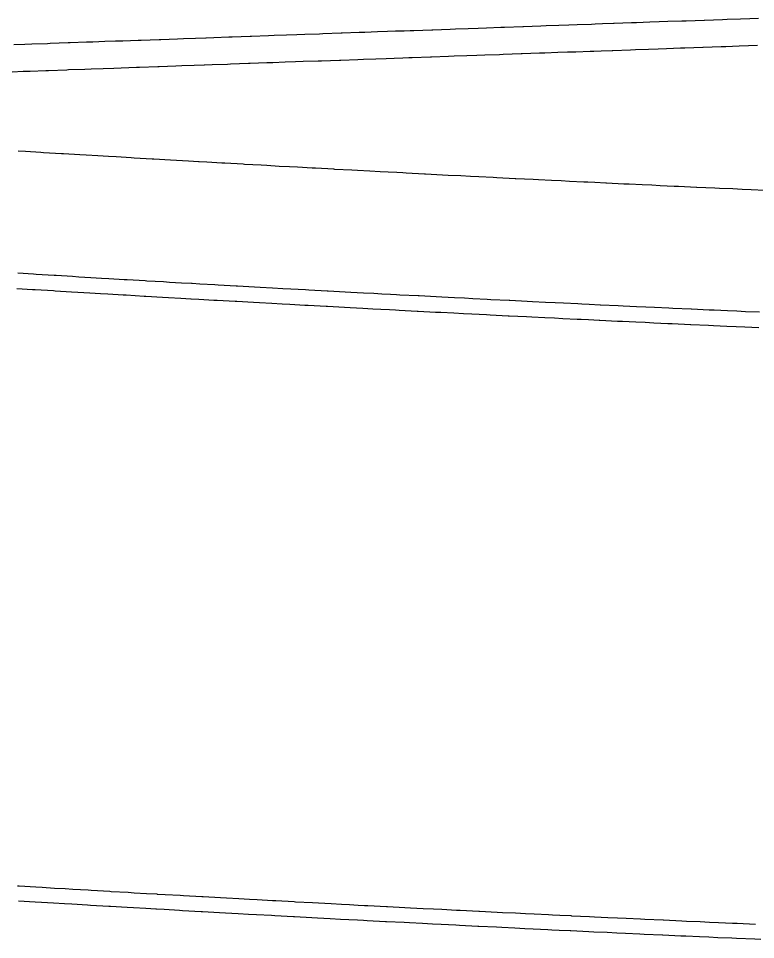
# Model space of a CAD drawing. Extents: x 2145147 to 2158018, y 137519 to 148068.
# Drawn here: x 2153965.4 to 2153997.61, y 143013.04 to 143053.29 of the extents above; entities that cross this region are included whole.
import ezdxf

# ---------------------------------------------------------------- set-up
doc = ezdxf.new("R2010")
doc.units = 0
doc.layers.add('PR_Phasing_Pavement_1', color=7, linetype='Continuous')

msp = doc.modelspace()

# ---------------------------------------------------------------- linework, layer by layer
at = {"layer": 'PR_Phasing_Pavement_1'}
for p, q in [((2153965.363, 143015.393), (2153965.441, 143015.388)), ((2153965.441, 143015.388), (2153966.169, 143015.345)), ((2153966.169, 143015.345), (2153966.446, 143015.328)), ((2153966.446, 143015.328), (2153966.975, 143015.296)), ((2153966.975, 143015.296), (2153967.451, 143015.268)), ((2153967.451, 143015.268), (2153967.781, 143015.249)), ((2153967.781, 143015.249), (2153968.457, 143015.209)), ((2153968.457, 143015.209), (2153968.586, 143015.201)), ((2153968.586, 143015.201), (2153969.392, 143015.154)), ((2153969.392, 143015.154), (2153969.462, 143015.15)), ((2153969.462, 143015.15), (2153970.198, 143015.108)), ((2153970.198, 143015.108), (2153970.467, 143015.092)), ((2153970.467, 143015.092), (2153971.004, 143015.061)), ((2153971.004, 143015.061), (2153971.45, 143015.036)), ((2153971.45, 143015.036), (2153971.472, 143015.034)), ((2153971.472, 143015.034), (2153971.81, 143015.015)), ((2153971.81, 143015.015), (2153972.477, 143014.977)), ((2153972.477, 143014.977), (2153972.616, 143014.969)), ((2153972.616, 143014.969), (2153973.422, 143014.924)), ((2153973.422, 143014.924), (2153973.482, 143014.921)), ((2153973.482, 143014.921), (2153974.228, 143014.879)), ((2153974.228, 143014.879), (2153974.488, 143014.865)), ((2153974.488, 143014.865), (2153975.034, 143014.834)), ((2153975.034, 143014.834), (2153975.493, 143014.809)), ((2153975.493, 143014.809), (2153975.84, 143014.79)), ((2153975.84, 143014.79), (2153976.498, 143014.754)), ((2153976.498, 143014.754), (2153976.646, 143014.746)), ((2153976.646, 143014.746), (2153977.452, 143014.702)), ((2153977.452, 143014.702), (2153977.504, 143014.699)), ((2153977.504, 143014.699), (2153978.258, 143014.659)), ((2153978.258, 143014.659), (2153978.509, 143014.645)), ((2153978.509, 143014.645), (2153979.064, 143014.616)), ((2153979.064, 143014.616), (2153979.514, 143014.592)), ((2153979.514, 143014.592), (2153979.87, 143014.573)), ((2153979.87, 143014.573), (2153980.254, 143014.553)), ((2153980.254, 143014.553), (2153980.52, 143014.539)), ((2153980.52, 143014.539), (2153980.676, 143014.531)), ((2153980.676, 143014.531), (2153981.483, 143014.489)), ((2153981.483, 143014.489), (2153981.525, 143014.487)), ((2153981.525, 143014.487), (2153982.289, 143014.447)), ((2153982.289, 143014.447), (2153982.531, 143014.435)), ((2153982.531, 143014.435), (2153983.095, 143014.406)), ((2153983.095, 143014.406), (2153983.536, 143014.384)), ((2153983.536, 143014.384), (2153983.901, 143014.365)), ((2153983.901, 143014.365), (2153984.542, 143014.333)), ((2153984.542, 143014.333), (2153984.707, 143014.324)), ((2153984.707, 143014.324), (2153985.514, 143014.284)), ((2153985.514, 143014.284), (2153985.547, 143014.282)), ((2153985.547, 143014.282), (2153986.32, 143014.244)), ((2153986.32, 143014.244), (2153986.553, 143014.233)), ((2153986.553, 143014.233), (2153987.126, 143014.205)), ((2153987.126, 143014.205), (2153987.559, 143014.183)), ((2153987.559, 143014.183), (2153987.933, 143014.165)), ((2153987.933, 143014.165), (2153988.564, 143014.135)), ((2153988.564, 143014.135), (2153988.739, 143014.126)), ((2153988.739, 143014.126), (2153989.061, 143014.111)), ((2153989.061, 143014.111), (2153989.545, 143014.088)), ((2153989.545, 143014.088), (2153989.57, 143014.087)), ((2153989.57, 143014.087), (2153990.352, 143014.049)), ((2153990.352, 143014.049), (2153990.575, 143014.039)), ((2153990.575, 143014.039), (2153991.158, 143014.012)), ((2153991.158, 143014.012), (2153991.581, 143013.992)), ((2153991.581, 143013.992), (2153991.964, 143013.974)), ((2153991.964, 143013.974), (2153992.587, 143013.945)), ((2153992.587, 143013.945), (2153992.771, 143013.937)), ((2153992.771, 143013.937), (2153993.577, 143013.9)), ((2153993.577, 143013.9), (2153993.593, 143013.899)), ((2153993.593, 143013.899), (2153994.384, 143013.863)), ((2153994.384, 143013.863), (2153994.598, 143013.854)), ((2153994.598, 143013.854), (2153995.19, 143013.827)), ((2153995.19, 143013.827), (2153995.604, 143013.809)), ((2153995.604, 143013.809), (2153995.996, 143013.791)), ((2153995.996, 143013.791), (2153996.61, 143013.764)), ((2153996.61, 143013.764), (2153996.803, 143013.756)), ((2153996.803, 143013.756), (2153997.609, 143013.72)), ((2153997.609, 143013.72), (2153997.616, 143013.72))]:
    msp.add_line(p, q, dxfattribs=at)
for points in [[(2153997.746, 143053.286), (2153997.36, 143053.272), (2153996.953, 143053.258), (2153996.372, 143053.237), (2153996.16, 143053.23), (2153995.383, 143053.202), (2153995.367, 143053.202), (2153994.575, 143053.173), (2153994.394, 143053.167), (2153993.782, 143053.145), (2153993.405, 143053.132), (2153992.989, 143053.117), (2153992.416, 143053.097), (2153992.196, 143053.089), (2153991.427, 143053.062), (2153991.403, 143053.061), (2153990.926, 143053.044), (2153990.609, 143053.033), (2153990.438, 143053.027), (2153989.816, 143053.004), (2153989.448, 143052.991), (2153989.023, 143052.976), (2153988.459, 143052.956), (2153988.23, 143052.948), (2153987.469, 143052.921), (2153987.436, 143052.92), (2153986.643, 143052.892), (2153986.48, 143052.886), (2153985.849, 143052.864), (2153985.49, 143052.851), (2153985.056, 143052.835), (2153984.5, 143052.816), (2153984.262, 143052.807), (2153983.511, 143052.78), (2153983.469, 143052.779), (2153982.675, 143052.751), (2153982.521, 143052.745), (2153982.259, 143052.736), (2153981.881, 143052.723), (2153981.531, 143052.71), (2153981.087, 143052.694), (2153980.54, 143052.675), (2153980.293, 143052.666), (2153979.55, 143052.64), (2153979.5, 143052.638), (2153978.706, 143052.61), (2153978.56, 143052.605), (2153977.911, 143052.582), (2153977.57, 143052.569), (2153977.117, 143052.553), (2153976.579, 143052.534), (2153976.323, 143052.525), (2153975.588, 143052.499), (2153975.529, 143052.497), (2153974.735, 143052.469), (2153974.598, 143052.464), (2153973.94, 143052.44), (2153973.607, 143052.429), (2153973.585, 143052.428), (2153973.146, 143052.412), (2153972.616, 143052.393), (2153972.351, 143052.384), (2153971.625, 143052.358), (2153971.557, 143052.356), (2153970.762, 143052.328), (2153970.634, 143052.323), (2153969.967, 143052.299), (2153969.643, 143052.288), (2153969.173, 143052.271), (2153968.652, 143052.253), (2153968.378, 143052.243), (2153967.66, 143052.217), (2153967.583, 143052.215), (2153966.788, 143052.186), (2153966.669, 143052.182), (2153965.993, 143052.158), (2153965.677, 143052.147), (2153965.198, 143052.13)], [(2153997.693, 143052.101), (2153997.308, 143052.087), (2153996.9, 143052.072), (2153996.318, 143052.052), (2153996.107, 143052.044), (2153995.329, 143052.017), (2153995.313, 143052.016), (2153994.52, 143051.988), (2153994.339, 143051.982), (2153993.727, 143051.96), (2153993.35, 143051.947), (2153992.933, 143051.932), (2153992.36, 143051.911), (2153992.14, 143051.904), (2153991.37, 143051.876), (2153991.346, 143051.875), (2153990.87, 143051.859), (2153990.552, 143051.847), (2153990.38, 143051.841), (2153989.759, 143051.819), (2153989.391, 143051.806), (2153988.965, 143051.791), (2153988.401, 143051.771), (2153988.171, 143051.763), (2153987.41, 143051.736), (2153987.377, 143051.735), (2153986.583, 143051.706), (2153986.42, 143051.701), (2153985.789, 143051.678), (2153985.43, 143051.666), (2153984.995, 143051.65), (2153984.44, 143051.63), (2153984.201, 143051.622), (2153983.449, 143051.595), (2153983.407, 143051.594), (2153982.613, 143051.566), (2153982.459, 143051.56), (2153982.197, 143051.551), (2153981.819, 143051.537), (2153981.468, 143051.525), (2153981.024, 143051.509), (2153980.477, 143051.49), (2153980.23, 143051.481), (2153979.486, 143051.455), (2153979.436, 143051.453), (2153978.641, 143051.425), (2153978.495, 143051.42), (2153977.846, 143051.397), (2153977.504, 143051.384), (2153977.052, 143051.368), (2153976.513, 143051.349), (2153976.257, 143051.34), (2153975.522, 143051.314), (2153975.462, 143051.312), (2153974.668, 143051.284), (2153974.531, 143051.279), (2153973.873, 143051.256), (2153973.539, 143051.244), (2153973.517, 143051.243), (2153973.078, 143051.227), (2153972.548, 143051.209), (2153972.283, 143051.199), (2153971.556, 143051.173), (2153971.488, 143051.171), (2153970.693, 143051.143), (2153970.565, 143051.138), (2153969.898, 143051.115), (2153969.573, 143051.103), (2153969.102, 143051.086), (2153968.581, 143051.068), (2153968.307, 143051.058), (2153967.589, 143051.033), (2153967.512, 143051.03), (2153966.716, 143051.002), (2153966.597, 143050.998), (2153965.921, 143050.974), (2153965.605, 143050.962), (2153965.125, 143050.945)], [(2153998.018, 143045.772), (2153997.414, 143045.798), (2153997.029, 143045.816), (2153996.621, 143045.834), (2153996.04, 143045.86), (2153995.828, 143045.869), (2153995.051, 143045.905), (2153995.035, 143045.905), (2153994.242, 143045.942), (2153994.062, 143045.95), (2153993.449, 143045.978), (2153993.073, 143045.996), (2153992.656, 143046.015), (2153992.084, 143046.042), (2153991.863, 143046.052), (2153991.095, 143046.089), (2153991.07, 143046.09), (2153990.594, 143046.113), (2153990.278, 143046.128), (2153990.106, 143046.136), (2153989.485, 143046.166), (2153989.117, 143046.184), (2153988.692, 143046.205), (2153988.128, 143046.233), (2153987.899, 143046.244), (2153987.139, 143046.282), (2153987.106, 143046.283), (2153986.313, 143046.323), (2153986.15, 143046.331), (2153985.521, 143046.363), (2153985.162, 143046.381), (2153984.728, 143046.403), (2153984.173, 143046.431), (2153983.935, 143046.444), (2153983.184, 143046.482), (2153983.142, 143046.485), (2153982.35, 143046.526), (2153982.195, 143046.534), (2153981.934, 143046.548), (2153981.557, 143046.568), (2153981.207, 143046.586), (2153980.764, 143046.609), (2153980.218, 143046.639), (2153979.971, 143046.652), (2153979.229, 143046.692), (2153979.179, 143046.694), (2153978.386, 143046.737), (2153978.241, 143046.745), (2153977.594, 143046.781), (2153977.252, 143046.799), (2153976.801, 143046.824), (2153976.264, 143046.854), (2153976.008, 143046.868), (2153975.275, 143046.909), (2153975.216, 143046.912), (2153974.423, 143046.957), (2153974.287, 143046.965), (2153973.631, 143047.002), (2153973.298, 143047.021), (2153973.276, 143047.022), (2153972.838, 143047.047), (2153972.31, 143047.078), (2153972.046, 143047.093), (2153971.322, 143047.135), (2153971.253, 143047.139), (2153970.461, 143047.185), (2153970.333, 143047.193), (2153969.668, 143047.232), (2153969.345, 143047.251), (2153968.876, 143047.279), (2153968.357, 143047.31), (2153968.084, 143047.326), (2153967.368, 143047.369), (2153967.291, 143047.374), (2153966.499, 143047.421), (2153966.38, 143047.429), (2153965.707, 143047.47), (2153965.392, 143047.489)], [(2153997.784, 143040.447), (2153997.178, 143040.474), (2153996.792, 143040.491), (2153996.383, 143040.509), (2153995.8, 143040.535), (2153995.588, 143040.545), (2153994.808, 143040.58), (2153994.793, 143040.581), (2153993.997, 143040.617), (2153993.816, 143040.626), (2153993.202, 143040.654), (2153992.824, 143040.671), (2153992.407, 143040.691), (2153991.833, 143040.718), (2153991.612, 143040.728), (2153990.841, 143040.765), (2153990.817, 143040.766), (2153990.339, 143040.789), (2153990.022, 143040.804), (2153989.849, 143040.812), (2153989.226, 143040.843), (2153988.858, 143040.86), (2153988.431, 143040.881), (2153987.866, 143040.909), (2153987.636, 143040.92), (2153986.874, 143040.958), (2153986.841, 143040.96), (2153986.046, 143040.999), (2153985.883, 143041.008), (2153985.251, 143041.04), (2153984.891, 143041.058), (2153984.456, 143041.08), (2153983.9, 143041.108), (2153983.661, 143041.121), (2153982.908, 143041.16), (2153982.866, 143041.162), (2153982.071, 143041.203), (2153981.917, 143041.211), (2153981.655, 143041.225), (2153981.276, 143041.245), (2153980.925, 143041.263), (2153980.481, 143041.287), (2153979.934, 143041.316), (2153979.686, 143041.329), (2153978.942, 143041.369), (2153978.892, 143041.372), (2153978.097, 143041.415), (2153977.951, 143041.423), (2153977.302, 143041.459), (2153976.96, 143041.477), (2153976.507, 143041.502), (2153975.968, 143041.532), (2153975.712, 143041.546), (2153974.977, 143041.587), (2153974.917, 143041.591), (2153974.123, 143041.636), (2153973.986, 143041.643), (2153973.328, 143041.681), (2153972.995, 143041.7), (2153972.972, 143041.701), (2153972.533, 143041.726), (2153972.003, 143041.756), (2153971.738, 143041.772), (2153971.012, 143041.814), (2153970.944, 143041.818), (2153970.149, 143041.864), (2153970.021, 143041.872), (2153969.354, 143041.911), (2153969.03, 143041.93), (2153968.56, 143041.958), (2153968.039, 143041.989), (2153967.765, 143042.005), (2153967.048, 143042.049), (2153966.97, 143042.053), (2153966.176, 143042.101), (2153966.057, 143042.108), (2153965.381, 143042.15)], [(2153997.754, 143039.771), (2153997.148, 143039.798), (2153996.762, 143039.815), (2153996.353, 143039.833), (2153995.769, 143039.859), (2153995.557, 143039.869), (2153994.777, 143039.904), (2153994.762, 143039.905), (2153993.966, 143039.941), (2153993.785, 143039.95), (2153993.171, 143039.978), (2153992.793, 143039.996), (2153992.375, 143040.015), (2153991.801, 143040.042), (2153991.58, 143040.052), (2153990.809, 143040.089), (2153990.784, 143040.09), (2153990.307, 143040.113), (2153989.989, 143040.128), (2153989.817, 143040.137), (2153989.194, 143040.167), (2153988.825, 143040.185), (2153988.398, 143040.205), (2153987.833, 143040.233), (2153987.603, 143040.245), (2153986.841, 143040.282), (2153986.808, 143040.284), (2153986.012, 143040.324), (2153985.849, 143040.332), (2153985.217, 143040.364), (2153984.857, 143040.382), (2153984.422, 143040.404), (2153983.865, 143040.433), (2153983.626, 143040.445), (2153982.873, 143040.484), (2153982.831, 143040.486), (2153982.036, 143040.527), (2153981.881, 143040.536), (2153981.619, 143040.549), (2153981.241, 143040.569), (2153980.889, 143040.588), (2153980.445, 143040.611), (2153979.898, 143040.64), (2153979.65, 143040.654), (2153978.906, 143040.694), (2153978.855, 143040.696), (2153978.06, 143040.739), (2153977.914, 143040.747), (2153977.265, 143040.783), (2153976.922, 143040.802), (2153976.47, 143040.827), (2153975.931, 143040.857), (2153975.675, 143040.871), (2153974.939, 143040.912), (2153974.88, 143040.915), (2153974.084, 143040.96), (2153973.948, 143040.968), (2153973.289, 143041.005), (2153972.956, 143041.024), (2153972.934, 143041.025), (2153972.494, 143041.05), (2153971.964, 143041.081), (2153971.699, 143041.096), (2153970.973, 143041.138), (2153970.904, 143041.142), (2153970.109, 143041.189), (2153969.981, 143041.196), (2153969.314, 143041.235), (2153968.99, 143041.255), (2153968.52, 143041.283), (2153967.998, 143041.314), (2153967.725, 143041.33), (2153967.007, 143041.373), (2153966.93, 143041.378), (2153966.135, 143041.426), (2153966.016, 143041.433), (2153965.34, 143041.474)], [(2153997.841, 143013.043), (2153997.587, 143013.054), (2153997.58, 143013.054), (2153996.774, 143013.09), (2153996.581, 143013.098), (2153995.967, 143013.125), (2153995.575, 143013.143), (2153995.16, 143013.161), (2153994.569, 143013.188), (2153994.353, 143013.197), (2153993.562, 143013.233), (2153993.547, 143013.234), (2153992.74, 143013.271), (2153992.556, 143013.279), (2153991.933, 143013.308), (2153991.55, 143013.326), (2153991.127, 143013.346), (2153990.544, 143013.373), (2153990.32, 143013.384), (2153989.538, 143013.421), (2153989.513, 143013.422), (2153989.029, 143013.445), (2153988.707, 143013.46), (2153988.532, 143013.469), (2153987.9, 143013.499), (2153987.526, 143013.518), (2153987.094, 143013.539), (2153986.52, 143013.567), (2153986.287, 143013.578), (2153985.514, 143013.617), (2153985.481, 143013.618), (2153984.674, 143013.659), (2153984.508, 143013.667), (2153983.868, 143013.699), (2153983.502, 143013.718), (2153983.061, 143013.74), (2153982.497, 143013.769), (2153982.255, 143013.782), (2153981.491, 143013.821), (2153981.448, 143013.823), (2153980.642, 143013.865), (2153980.485, 143013.873), (2153980.219, 143013.887), (2153979.835, 143013.908), (2153979.479, 143013.926), (2153979.029, 143013.95), (2153978.473, 143013.98), (2153978.223, 143013.993), (2153977.468, 143014.034), (2153977.416, 143014.037), (2153976.61, 143014.08), (2153976.462, 143014.088), (2153975.803, 143014.124), (2153975.456, 143014.143), (2153974.997, 143014.169), (2153974.451, 143014.199), (2153974.191, 143014.213), (2153973.445, 143014.255), (2153973.385, 143014.258), (2153972.578, 143014.304), (2153972.44, 143014.312), (2153971.772, 143014.35), (2153971.434, 143014.369), (2153971.412, 143014.37), (2153970.966, 143014.396), (2153970.428, 143014.426), (2153970.16, 143014.442), (2153969.423, 143014.485), (2153969.354, 143014.489), (2153968.547, 143014.536), (2153968.418, 143014.543), (2153967.741, 143014.583), (2153967.412, 143014.603), (2153966.935, 143014.631), (2153966.407, 143014.662), (2153966.129, 143014.679), (2153965.401, 143014.723)]]:
    msp.add_lwpolyline(points, dxfattribs=at)

doc.saveas('drawing.dxf')
